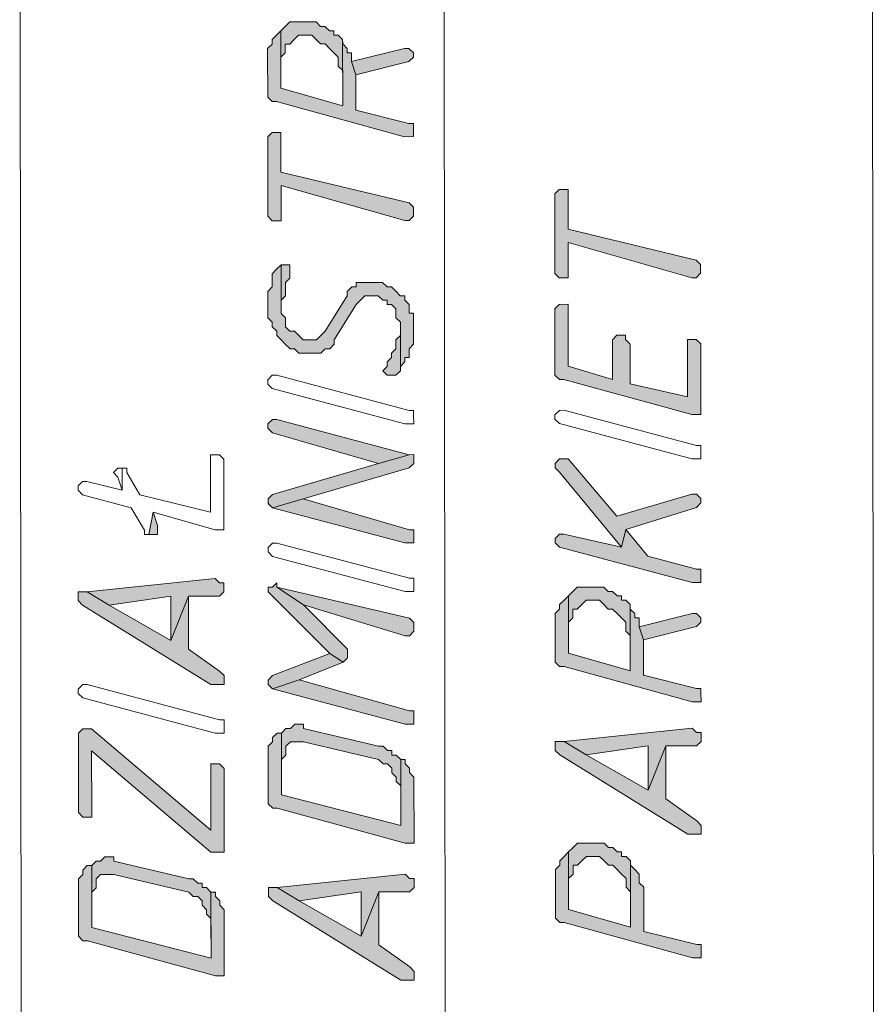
# Model space of a CAD drawing. Header units: inches. Extents: x -5850 to 5646, y 8947 to 13007.
# Tile 441 of 548: x -2648 to -2567, y 12690 to 12784. Entities that reach past the tile are written whole.
import ezdxf

# ---------------------------------------------------------------- set-up
doc = ezdxf.new("R2010")
doc.units = ezdxf.units.IN
doc.header["$MEASUREMENT"] = 0
for name, color, linetype in [('at_Entity', 7, 'Continuous'), ('at_Rect', 7, 'Continuous'), ('at_Solid', 7, 'Continuous')]:
    doc.layers.add(name, color=color, linetype=linetype)

msp = doc.modelspace()

# ---------------------------------------------------------------- hatches: boundary and pattern name
at = {"layer": 'at_Solid', "lineweight": 20}
for points in [[(-2623.382, 12783.377), (-2623.38, 12780.84), (-2622.957, 12781.264), (-2622.957, 12782.112), (-2622.534, 12782.112), (-2622.116, 12782.531), (-2621.692, 12782.955), (-2620.426, 12782.956), (-2620.002, 12782.533), (-2619.578, 12782.115), (-2619.16, 12782.115), (-2618.736, 12781.692), (-2618.311, 12781.268), (-2617.887, 12780.845), (-2617.887, 12780.003), (-2617.468, 12779.579), (-2617.465, 12776.2), (-2617.471, 12782.535), (-2617.889, 12782.958), (-2618.313, 12782.958), (-2618.313, 12783.382), (-2618.737, 12783.381), (-2619.161, 12783.799), (-2619.58, 12783.799), (-2620.004, 12784.222), (-2622.535, 12784.22), (-2622.959, 12783.796)], [(-2624.646, 12780.839), (-2624.643, 12777.459), (-2624.643, 12777.041), (-2624.224, 12776.618), (-2623.8, 12776.618), (-2611.546, 12773.25), (-2610.704, 12773.251), (-2610.704, 12774.093), (-2610.705, 12774.516), (-2611.129, 12774.516), (-2616.199, 12775.777), (-2616.202, 12779.157), (-2616.621, 12780.428), (-2616.622, 12781.27), (-2617.046, 12781.269), (-2617.046, 12781.693), (-2617.47, 12782.117), (-2617.471, 12782.535), (-2617.465, 12776.2), (-2623.377, 12777.884), (-2623.382, 12783.377), (-2623.806, 12782.953), (-2624.229, 12782.529), (-2624.229, 12782.111), (-2624.647, 12781.686), (-2624.646, 12781.263)], [(-2616.621, 12780.428), (-2616.202, 12779.157), (-2611.134, 12780.433), (-2610.71, 12780.851), (-2610.711, 12781.275), (-2611.135, 12781.698), (-2611.553, 12781.698)], [(-2624.639, 12772.814), (-2624.632, 12765.632), (-2624.214, 12765.214), (-2623.366, 12765.215), (-2623.366, 12765.633), (-2623.369, 12768.589), (-2611.539, 12765.225), (-2611.12, 12765.226), (-2610.697, 12765.644), (-2610.697, 12766.068), (-2610.698, 12766.492), (-2611.122, 12766.915), (-2623.37, 12769.86), (-2623.374, 12773.657), (-2624.221, 12773.657), (-2624.639, 12773.238)], [(-2597.181, 12767.352), (-2597.175, 12760.169), (-2596.751, 12759.746), (-2595.909, 12759.747), (-2595.909, 12760.17), (-2595.912, 12763.126), (-2584.081, 12759.757), (-2583.657, 12759.757), (-2583.234, 12760.182), (-2583.234, 12760.6), (-2583.234, 12761.024), (-2583.659, 12761.447), (-2595.913, 12764.392), (-2595.916, 12768.195), (-2596.758, 12768.194), (-2597.182, 12767.77)], [(-2624.625, 12757.189), (-2624.624, 12755.918), (-2624.205, 12755.494), (-2624.205, 12755.076), (-2623.78, 12754.653), (-2623.78, 12754.229), (-2623.356, 12753.805), (-2622.932, 12753.388), (-2622.508, 12752.964), (-2622.089, 12752.965), (-2621.665, 12752.541), (-2619.552, 12752.543), (-2619.134, 12752.967), (-2618.71, 12752.968), (-2618.287, 12753.392), (-2618.287, 12753.81), (-2616.182, 12757.197), (-2615.759, 12757.615), (-2615.335, 12758.04), (-2614.069, 12758.041), (-2613.645, 12757.617), (-2613.221, 12757.618), (-2613.221, 12757.199), (-2612.797, 12757.2), (-2612.379, 12756.776), (-2612.378, 12755.929), (-2611.954, 12755.505), (-2611.95, 12750.86), (-2611.95, 12751.284), (-2611.526, 12751.708), (-2611.527, 12752.132), (-2611.109, 12752.132), (-2611.109, 12752.974), (-2610.686, 12753.399), (-2610.689, 12756.354), (-2611.112, 12756.354), (-2611.113, 12757.201), (-2611.532, 12757.619), (-2611.532, 12758.043), (-2611.956, 12758.043), (-2612.38, 12758.46), (-2612.799, 12758.884), (-2613.223, 12758.883), (-2613.647, 12759.307), (-2616.184, 12759.305), (-2616.184, 12758.881), (-2616.602, 12758.88), (-2617.025, 12758.456), (-2617.025, 12758.038), (-2619.135, 12754.657), (-2619.553, 12754.233), (-2619.977, 12753.808), (-2621.248, 12753.807), (-2621.667, 12754.231), (-2622.091, 12754.654), (-2622.509, 12754.654), (-2622.933, 12755.077), (-2622.934, 12755.919), (-2623.358, 12756.343), (-2623.362, 12760.988), (-2623.786, 12760.564), (-2624.209, 12760.145), (-2624.208, 12758.874), (-2624.626, 12758.449), (-2624.625, 12757.607)], [(-2623.362, 12760.988), (-2623.359, 12756.767), (-2623.359, 12757.609), (-2622.936, 12758.033), (-2622.937, 12759.299), (-2622.514, 12759.723), (-2622.514, 12760.147), (-2622.515, 12760.989), (-2622.939, 12760.988)], [(-2597.171, 12756.366), (-2597.166, 12750.873), (-2597.166, 12750.45), (-2596.742, 12750.032), (-2596.318, 12750.032), (-2584.069, 12746.664), (-2583.222, 12746.664), (-2583.228, 12753.423), (-2583.652, 12753.841), (-2584.494, 12753.84), (-2584.489, 12748.353), (-2589.983, 12749.614), (-2589.986, 12753.417), (-2590.41, 12753.835), (-2590.411, 12754.259), (-2591.253, 12754.258), (-2591.676, 12753.834), (-2591.673, 12750.036), (-2595.901, 12751.298), (-2595.906, 12757.215), (-2596.748, 12757.214), (-2597.172, 12756.79)], [(-2613.639, 12750.859), (-2613.215, 12750.435), (-2612.373, 12750.436), (-2611.95, 12750.86), (-2611.953, 12755.087), (-2611.953, 12754.239), (-2612.376, 12753.815), (-2612.375, 12752.973), (-2612.793, 12752.549), (-2612.793, 12752.131), (-2613.216, 12751.707), (-2613.216, 12751.283)], [(-2624.614, 12745.356), (-2624.196, 12744.938), (-2614.055, 12741.992), (-2611.1, 12742.836), (-2623.773, 12746.204), (-2624.197, 12746.204), (-2624.615, 12745.78)], [(-2624.608, 12738.179), (-2624.189, 12737.756), (-2621.234, 12738.606), (-2611.099, 12741.571), (-2610.676, 12741.995), (-2610.676, 12742.413), (-2610.677, 12742.837), (-2611.1, 12742.836), (-2614.055, 12741.992), (-2624.19, 12739.022), (-2624.608, 12738.603)], [(-2597.158, 12741.583), (-2596.734, 12741.16), (-2590.817, 12733.988), (-2590.394, 12735.672), (-2583.638, 12737.792), (-2583.214, 12738.216), (-2583.214, 12738.64), (-2583.639, 12739.058), (-2584.062, 12739.057), (-2591.237, 12736.943), (-2595.893, 12742.426), (-2596.735, 12742.425), (-2597.159, 12742.007)], [(-2624.189, 12737.756), (-2611.511, 12734.388), (-2610.669, 12734.389), (-2610.67, 12735.231), (-2610.67, 12735.654), (-2611.094, 12735.654), (-2621.234, 12738.606)], [(-2636.015, 12735.208), (-2635.167, 12735.209), (-2635.167, 12735.633), (-2635.168, 12736.056), (-2635.593, 12737.322)], [(-2597.152, 12734.401), (-2596.728, 12733.983), (-2584.055, 12730.609), (-2583.207, 12730.61), (-2583.208, 12731.458), (-2583.208, 12731.881), (-2583.632, 12731.881), (-2588.279, 12733.143), (-2590.394, 12735.672), (-2590.817, 12733.988), (-2596.305, 12735.243), (-2596.729, 12735.243), (-2597.152, 12734.824)], [(-2641.921, 12729.715), (-2639.806, 12728.452), (-2633.896, 12729.299), (-2633.892, 12725.077), (-2632.206, 12729.3), (-2629.251, 12729.303), (-2628.827, 12729.727), (-2628.828, 12730.569), (-2629.252, 12730.569), (-2629.67, 12730.992)], [(-2624.6, 12729.731), (-2624.182, 12729.307), (-2618.684, 12723.825), (-2617.417, 12722.979), (-2616.994, 12723.403), (-2616.994, 12723.827), (-2616.995, 12724.245), (-2621.225, 12728.468), (-2623.759, 12730.15), (-2623.759, 12730.574), (-2624.182, 12730.15), (-2624.601, 12730.149)], [(-2623.759, 12730.15), (-2621.225, 12728.468), (-2611.503, 12725.516), (-2611.085, 12725.516), (-2610.661, 12725.94), (-2610.662, 12726.364), (-2610.662, 12726.788), (-2611.086, 12727.206)], [(-2595.881, 12729.333), (-2595.879, 12726.801), (-2595.456, 12727.22), (-2595.456, 12728.067), (-2595.033, 12728.068), (-2594.609, 12728.492), (-2594.186, 12728.916), (-2592.92, 12728.917), (-2592.496, 12728.494), (-2592.077, 12728.07), (-2591.653, 12728.071), (-2591.229, 12727.647), (-2590.81, 12727.224), (-2590.386, 12726.806), (-2590.386, 12725.958), (-2589.961, 12725.535), (-2589.958, 12722.156), (-2589.964, 12728.496), (-2590.388, 12728.919), (-2590.812, 12728.919), (-2590.812, 12729.337), (-2591.231, 12729.337), (-2591.655, 12729.76), (-2592.079, 12729.76), (-2592.497, 12730.178), (-2595.034, 12730.176), (-2595.458, 12729.757)], [(-2642.762, 12729.291), (-2642.762, 12728.873), (-2642.343, 12728.449), (-2630.085, 12720.854), (-2628.819, 12720.855), (-2628.82, 12721.703), (-2629.244, 12722.121), (-2632.202, 12724.231), (-2632.206, 12729.3), (-2633.892, 12725.077), (-2639.806, 12728.452), (-2641.921, 12729.715), (-2642.763, 12729.715)], [(-2597.145, 12726.8), (-2597.142, 12723.421), (-2597.142, 12722.997), (-2596.717, 12722.573), (-2596.294, 12722.574), (-2584.045, 12719.205), (-2583.197, 12719.206), (-2583.198, 12720.054), (-2583.198, 12720.472), (-2583.622, 12720.472), (-2588.692, 12721.739), (-2588.695, 12725.118), (-2589.12, 12726.383), (-2589.121, 12727.225), (-2589.539, 12727.225), (-2589.539, 12727.649), (-2589.964, 12728.072), (-2589.964, 12728.496), (-2589.958, 12722.156), (-2595.876, 12723.846), (-2595.881, 12729.333), (-2596.299, 12728.914), (-2596.723, 12728.49), (-2596.722, 12728.066), (-2597.146, 12727.642), (-2597.145, 12727.218)], [(-2589.12, 12726.383), (-2588.695, 12725.118), (-2583.627, 12726.388), (-2583.204, 12726.812), (-2583.204, 12727.231), (-2583.628, 12727.654), (-2584.052, 12727.654)], [(-2624.592, 12720.859), (-2624.174, 12720.435), (-2621.637, 12721.285), (-2617.417, 12722.979), (-2618.684, 12723.825), (-2624.175, 12721.707), (-2624.593, 12721.283)], [(-2624.174, 12720.435), (-2611.496, 12717.067), (-2610.653, 12717.068), (-2610.654, 12717.916), (-2610.655, 12718.34), (-2611.078, 12718.339), (-2621.637, 12721.285)], [(-2623.322, 12716.215), (-2623.32, 12713.683), (-2622.897, 12714.102), (-2622.897, 12714.949), (-2622.474, 12715.368), (-2621.214, 12715.369), (-2614.03, 12713.691), (-2613.606, 12713.268), (-2613.182, 12713.268), (-2612.758, 12712.845), (-2612.757, 12712.421), (-2612.339, 12711.998), (-2612.338, 12711.579), (-2611.914, 12711.156), (-2611.911, 12707.353), (-2611.916, 12713.693), (-2612.341, 12714.111), (-2612.759, 12714.111), (-2612.759, 12714.535), (-2613.183, 12714.534), (-2613.607, 12714.958), (-2614.031, 12714.957), (-2621.215, 12716.641), (-2621.215, 12717.059), (-2622.057, 12717.058), (-2622.475, 12716.639), (-2622.899, 12716.639)], [(-2642.75, 12715.774), (-2642.744, 12708.597), (-2642.325, 12708.173), (-2641.478, 12708.174), (-2641.478, 12708.598), (-2641.483, 12714.509), (-2630.071, 12704.805), (-2628.805, 12704.806), (-2628.812, 12712.831), (-2629.236, 12713.254), (-2630.078, 12713.253), (-2630.073, 12706.913), (-2641.485, 12716.622), (-2642.333, 12716.622), (-2642.751, 12716.197)], [(-2624.586, 12714.1), (-2624.583, 12709.879), (-2624.582, 12709.455), (-2624.164, 12709.032), (-2623.74, 12709.032), (-2611.485, 12705.664), (-2610.643, 12705.664), (-2610.649, 12711.999), (-2611.073, 12712.423), (-2611.074, 12712.846), (-2611.492, 12713.27), (-2611.493, 12713.694), (-2611.916, 12713.693), (-2611.911, 12707.353), (-2623.317, 12710.298), (-2623.322, 12716.215), (-2623.746, 12716.214), (-2624.17, 12715.79), (-2624.169, 12715.366), (-2624.587, 12714.948), (-2624.587, 12714.524)], [(-2596.287, 12715.391), (-2594.173, 12714.127), (-2588.262, 12714.98), (-2588.259, 12710.753), (-2586.573, 12714.982), (-2583.617, 12714.984), (-2583.194, 12715.403), (-2583.194, 12716.251), (-2583.618, 12716.25), (-2584.042, 12716.674)], [(-2597.134, 12714.972), (-2597.134, 12714.549), (-2596.71, 12714.125), (-2584.452, 12706.535), (-2583.186, 12706.537), (-2583.187, 12707.379), (-2583.611, 12707.802), (-2586.568, 12709.913), (-2586.573, 12714.982), (-2588.259, 12710.753), (-2594.173, 12714.127), (-2596.287, 12715.391), (-2597.135, 12715.391)], [(-2595.859, 12704.836), (-2595.857, 12702.298), (-2595.434, 12702.722), (-2595.435, 12703.57), (-2595.011, 12703.57), (-2594.587, 12703.989), (-2594.164, 12704.413), (-2592.898, 12704.414), (-2592.474, 12703.991), (-2592.055, 12703.573), (-2591.631, 12703.573), (-2591.207, 12703.15), (-2590.789, 12702.727), (-2590.364, 12702.303), (-2590.364, 12701.461), (-2589.94, 12701.038), (-2589.936, 12697.658), (-2589.942, 12703.993), (-2590.366, 12704.417), (-2590.79, 12704.416), (-2590.791, 12704.84), (-2591.209, 12704.84), (-2591.633, 12705.258), (-2592.057, 12705.257), (-2592.475, 12705.681), (-2595.013, 12705.678), (-2595.436, 12705.254)], [(-2597.123, 12702.297), (-2597.12, 12698.918), (-2597.12, 12698.5), (-2596.695, 12698.076), (-2596.272, 12698.077), (-2584.023, 12694.708), (-2583.175, 12694.709), (-2583.176, 12695.551), (-2583.176, 12695.975), (-2583.6, 12695.974), (-2588.67, 12697.236), (-2588.674, 12701.463), (-2589.098, 12701.881), (-2589.099, 12702.728), (-2589.518, 12703.152), (-2589.942, 12703.575), (-2589.942, 12703.993), (-2589.936, 12697.658), (-2595.855, 12699.343), (-2595.859, 12704.836), (-2596.277, 12704.411), (-2596.701, 12703.987), (-2596.7, 12703.569), (-2597.124, 12703.145), (-2597.123, 12702.721)], [(-2641.473, 12703.529), (-2641.471, 12700.992), (-2641.053, 12701.416), (-2641.054, 12702.258), (-2640.631, 12702.682), (-2639.365, 12702.683), (-2632.181, 12701), (-2631.757, 12700.577), (-2631.333, 12700.577), (-2630.914, 12700.154), (-2630.914, 12699.735), (-2630.49, 12699.312), (-2630.489, 12698.888), (-2630.065, 12698.47), (-2630.062, 12694.667), (-2630.067, 12701.002), (-2630.492, 12701.425), (-2630.915, 12701.425), (-2630.916, 12701.843), (-2631.334, 12701.843), (-2631.758, 12702.266), (-2632.182, 12702.266), (-2639.366, 12703.949), (-2639.366, 12704.373), (-2640.208, 12704.372), (-2640.632, 12703.948), (-2641.056, 12703.948)], [(-2642.737, 12701.414), (-2642.734, 12697.187), (-2642.733, 12696.769), (-2642.315, 12696.346), (-2641.891, 12696.346), (-2629.636, 12692.978), (-2628.794, 12692.979), (-2628.8, 12699.313), (-2629.224, 12699.737), (-2629.225, 12700.155), (-2629.643, 12700.578), (-2629.644, 12701.002), (-2630.067, 12701.002), (-2630.062, 12694.667), (-2641.468, 12697.612), (-2641.473, 12703.529), (-2641.897, 12703.529), (-2642.321, 12703.104), (-2642.32, 12702.681), (-2642.738, 12702.256), (-2642.738, 12701.833)], [(-2623.733, 12701.431), (-2621.618, 12700.162), (-2615.708, 12701.015), (-2615.704, 12696.793), (-2614.018, 12701.016), (-2611.063, 12701.019), (-2610.64, 12701.443), (-2610.64, 12702.285), (-2611.064, 12702.285), (-2611.483, 12702.708)], [(-2624.575, 12701.007), (-2624.574, 12700.583), (-2624.156, 12700.16), (-2611.897, 12692.57), (-2610.632, 12692.571), (-2610.632, 12693.419), (-2611.057, 12693.836), (-2614.014, 12695.947), (-2614.018, 12701.016), (-2615.704, 12696.793), (-2621.618, 12700.162), (-2623.733, 12701.431), (-2624.575, 12701.431)]]:
    msp.add_hatch(color=7, dxfattribs=at).paths.add_polyline_path(points)

# ---------------------------------------------------------------- linework, layer by layer
at = {"layer": 'at_Entity', "color": 7, "lineweight": 20}
for p, q in [((-2607.509, 12512.21), (-2607.81, 12849.282)), ((-2622.959, 12783.796), (-2623.382, 12783.377)), ((-2622.535, 12784.22), (-2622.959, 12783.796)), ((-2622.959, 12783.796), (-2622.959, 12783.796)), ((-2620.004, 12784.222), (-2622.535, 12784.22)), ((-2619.58, 12783.799), (-2620.004, 12784.222)), ((-2619.161, 12783.799), (-2619.58, 12783.799)), ((-2618.737, 12783.381), (-2619.161, 12783.799)), ((-2623.806, 12782.953), (-2624.229, 12782.529)), ((-2623.382, 12783.377), (-2623.806, 12782.953)), ((-2623.806, 12782.953), (-2623.806, 12782.953)), ((-2623.382, 12783.377), (-2623.38, 12780.84)), ((-2623.377, 12777.884), (-2623.382, 12783.377)), ((-2622.116, 12782.531), (-2621.692, 12782.955)), ((-2621.692, 12782.955), (-2620.426, 12782.956)), ((-2620.426, 12782.956), (-2620.002, 12782.533)), ((-2618.313, 12783.382), (-2618.737, 12783.381)), ((-2618.313, 12782.958), (-2618.313, 12783.382)), ((-2617.889, 12782.958), (-2618.313, 12782.958)), ((-2617.471, 12782.535), (-2617.889, 12782.958)), ((-2624.229, 12782.111), (-2624.647, 12781.686)), ((-2624.229, 12782.529), (-2624.229, 12782.111)), ((-2622.957, 12781.264), (-2622.957, 12782.112)), ((-2622.957, 12782.112), (-2622.534, 12782.112)), ((-2622.534, 12782.112), (-2622.116, 12782.531)), ((-2622.116, 12782.531), (-2622.116, 12782.531)), ((-2620.002, 12782.533), (-2620.002, 12782.533)), ((-2620.002, 12782.533), (-2619.578, 12782.115)), ((-2619.578, 12782.115), (-2619.16, 12782.115)), ((-2619.16, 12782.115), (-2618.736, 12781.692)), ((-2617.465, 12776.2), (-2617.471, 12782.535)), ((-2617.47, 12782.117), (-2617.471, 12782.535)), ((-2617.471, 12782.535), (-2617.465, 12776.2)), ((-2617.046, 12781.693), (-2617.47, 12782.117)), ((-2624.647, 12781.686), (-2624.646, 12781.263)), ((-2624.646, 12781.263), (-2624.646, 12780.839)), ((-2624.646, 12780.839), (-2624.643, 12777.459)), ((-2623.38, 12780.84), (-2622.957, 12781.264)), ((-2623.38, 12780.84), (-2623.38, 12780.84)), ((-2618.736, 12781.692), (-2618.311, 12781.268)), ((-2618.311, 12781.268), (-2618.311, 12781.268)), ((-2618.311, 12781.268), (-2617.887, 12780.845)), ((-2617.887, 12780.845), (-2617.887, 12780.003)), ((-2617.046, 12781.269), (-2617.046, 12781.693)), ((-2616.622, 12781.27), (-2617.046, 12781.269)), ((-2616.621, 12780.428), (-2616.622, 12781.27)), ((-2611.553, 12781.698), (-2616.621, 12780.428)), ((-2611.135, 12781.698), (-2611.553, 12781.698)), ((-2610.711, 12781.275), (-2611.135, 12781.698)), ((-2611.134, 12780.433), (-2610.71, 12780.851)), ((-2610.71, 12780.851), (-2610.711, 12781.275)), ((-2610.711, 12781.275), (-2610.711, 12781.275)), ((-2617.887, 12780.003), (-2617.468, 12779.579)), ((-2616.621, 12780.428), (-2616.202, 12779.157)), ((-2616.202, 12779.157), (-2616.621, 12780.428)), ((-2616.202, 12779.157), (-2611.134, 12780.433)), ((-2611.134, 12780.433), (-2611.134, 12780.433)), ((-2617.468, 12779.579), (-2617.465, 12776.2)), ((-2616.199, 12775.777), (-2616.202, 12779.157)), ((-2624.643, 12777.459), (-2624.643, 12777.041)), ((-2624.643, 12777.041), (-2624.224, 12776.618)), ((-2617.465, 12776.2), (-2623.377, 12777.884)), ((-2624.224, 12776.618), (-2623.8, 12776.618)), ((-2623.8, 12776.618), (-2611.546, 12773.25)), ((-2611.129, 12774.516), (-2616.199, 12775.777)), ((-2610.705, 12774.516), (-2611.129, 12774.516)), ((-2610.704, 12774.093), (-2610.705, 12774.516)), ((-2624.221, 12773.657), (-2624.639, 12773.238)), ((-2623.374, 12773.657), (-2624.221, 12773.657)), ((-2623.37, 12769.86), (-2623.374, 12773.657)), ((-2610.704, 12773.251), (-2610.704, 12774.093)), ((-2624.639, 12773.238), (-2624.639, 12772.814)), ((-2624.639, 12772.814), (-2624.632, 12765.632)), ((-2611.546, 12773.25), (-2610.704, 12773.251)), ((-2611.122, 12766.915), (-2623.37, 12769.86)), ((-2623.366, 12765.633), (-2623.369, 12768.589)), ((-2623.369, 12768.589), (-2611.539, 12765.225)), ((-2596.758, 12768.194), (-2597.182, 12767.77)), ((-2597.182, 12767.77), (-2597.181, 12767.352)), ((-2595.916, 12768.195), (-2596.758, 12768.194)), ((-2595.913, 12764.392), (-2595.916, 12768.195)), ((-2610.698, 12766.492), (-2611.122, 12766.915)), ((-2597.181, 12767.352), (-2597.175, 12760.169)), ((-2610.697, 12766.068), (-2610.698, 12766.492)), ((-2610.697, 12765.644), (-2610.697, 12766.068)), ((-2624.632, 12765.632), (-2624.632, 12765.632)), ((-2624.632, 12765.632), (-2624.214, 12765.214)), ((-2624.214, 12765.214), (-2623.366, 12765.215)), ((-2623.366, 12765.215), (-2623.366, 12765.633)), ((-2611.539, 12765.225), (-2611.12, 12765.226)), ((-2611.12, 12765.226), (-2610.697, 12765.644)), ((-2583.659, 12761.447), (-2595.913, 12764.392)), ((-2595.909, 12760.17), (-2595.912, 12763.126)), ((-2595.912, 12763.126), (-2584.081, 12759.757)), ((-2583.234, 12761.024), (-2583.659, 12761.447)), ((-2583.234, 12760.6), (-2583.234, 12761.024)), ((-2623.786, 12760.564), (-2624.209, 12760.145)), ((-2624.209, 12760.145), (-2624.208, 12758.874)), ((-2623.362, 12760.988), (-2623.786, 12760.564)), ((-2623.786, 12760.564), (-2623.786, 12760.564)), ((-2623.362, 12760.988), (-2623.359, 12756.767)), ((-2622.939, 12760.988), (-2623.362, 12760.988)), ((-2623.358, 12756.343), (-2623.362, 12760.988)), ((-2623.362, 12760.988), (-2623.362, 12760.988)), ((-2622.515, 12760.989), (-2622.939, 12760.988)), ((-2622.514, 12760.147), (-2622.515, 12760.989)), ((-2622.514, 12759.723), (-2622.514, 12760.147)), ((-2597.175, 12760.169), (-2597.175, 12760.169)), ((-2597.175, 12760.169), (-2596.751, 12759.746)), ((-2595.909, 12759.747), (-2595.909, 12760.17)), ((-2583.657, 12759.757), (-2583.234, 12760.182)), ((-2583.234, 12760.182), (-2583.234, 12760.6)), ((-2622.937, 12759.299), (-2622.514, 12759.723)), ((-2622.936, 12758.033), (-2622.937, 12759.299)), ((-2613.647, 12759.307), (-2616.184, 12759.305)), ((-2616.184, 12759.305), (-2616.184, 12758.881)), ((-2613.223, 12758.883), (-2613.647, 12759.307)), ((-2596.751, 12759.746), (-2595.909, 12759.747)), ((-2584.081, 12759.757), (-2583.657, 12759.757)), ((-2624.208, 12758.874), (-2624.626, 12758.449)), ((-2624.626, 12758.449), (-2624.625, 12757.607)), ((-2616.602, 12758.88), (-2617.025, 12758.456)), ((-2617.025, 12758.456), (-2617.025, 12758.038)), ((-2616.184, 12758.881), (-2616.602, 12758.88)), ((-2612.799, 12758.884), (-2613.223, 12758.883)), ((-2612.38, 12758.46), (-2612.799, 12758.884)), ((-2611.956, 12758.043), (-2612.38, 12758.46)), ((-2612.38, 12758.46), (-2612.38, 12758.46)), ((-2624.625, 12757.607), (-2624.625, 12757.189)), ((-2623.359, 12757.609), (-2622.936, 12758.033)), ((-2623.359, 12756.767), (-2623.359, 12757.609)), ((-2617.025, 12758.038), (-2619.135, 12754.657)), ((-2616.182, 12757.197), (-2615.759, 12757.615)), ((-2615.759, 12757.615), (-2615.335, 12758.04)), ((-2615.759, 12757.615), (-2615.759, 12757.615)), ((-2615.335, 12758.04), (-2614.069, 12758.041)), ((-2614.069, 12758.041), (-2613.645, 12757.617)), ((-2613.645, 12757.617), (-2613.221, 12757.618)), ((-2613.221, 12757.618), (-2613.221, 12757.199)), ((-2611.532, 12758.043), (-2611.956, 12758.043)), ((-2611.532, 12757.619), (-2611.532, 12758.043)), ((-2611.113, 12757.201), (-2611.532, 12757.619)), ((-2624.625, 12757.189), (-2624.624, 12755.918)), ((-2622.934, 12755.919), (-2623.358, 12756.343)), ((-2618.287, 12753.81), (-2616.182, 12757.197)), ((-2613.221, 12757.199), (-2612.797, 12757.2)), ((-2612.797, 12757.2), (-2612.379, 12756.776)), ((-2612.379, 12756.776), (-2612.378, 12755.929)), ((-2611.112, 12756.354), (-2611.113, 12757.201)), ((-2610.689, 12756.354), (-2611.112, 12756.354)), ((-2610.686, 12753.399), (-2610.689, 12756.354)), ((-2596.748, 12757.214), (-2597.172, 12756.79)), ((-2597.172, 12756.79), (-2597.171, 12756.366)), ((-2597.171, 12756.366), (-2597.166, 12750.873)), ((-2595.906, 12757.215), (-2596.748, 12757.214)), ((-2595.901, 12751.298), (-2595.906, 12757.215)), ((-2624.624, 12755.918), (-2624.205, 12755.494)), ((-2624.205, 12755.494), (-2624.205, 12755.076)), ((-2622.933, 12755.077), (-2622.934, 12755.919)), ((-2612.378, 12755.929), (-2611.954, 12755.505)), ((-2611.954, 12755.505), (-2611.95, 12750.86)), ((-2624.205, 12755.076), (-2624.205, 12755.076)), ((-2624.205, 12755.076), (-2623.78, 12754.653)), ((-2623.78, 12754.653), (-2623.78, 12754.229)), ((-2622.509, 12754.654), (-2622.933, 12755.077)), ((-2622.091, 12754.654), (-2622.509, 12754.654)), ((-2621.667, 12754.231), (-2622.091, 12754.654)), ((-2619.135, 12754.657), (-2619.553, 12754.233)), ((-2611.95, 12750.86), (-2611.953, 12755.087)), ((-2611.953, 12755.087), (-2611.953, 12754.239)), ((-2623.78, 12754.229), (-2623.356, 12753.805)), ((-2623.356, 12753.805), (-2623.356, 12753.805)), ((-2623.356, 12753.805), (-2622.932, 12753.388)), ((-2621.248, 12753.807), (-2621.667, 12754.231)), ((-2621.667, 12754.231), (-2621.667, 12754.231)), ((-2619.977, 12753.808), (-2621.248, 12753.807)), ((-2619.553, 12754.233), (-2619.977, 12753.808)), ((-2619.553, 12754.233), (-2619.553, 12754.233)), ((-2618.287, 12753.392), (-2618.287, 12753.81)), ((-2611.953, 12754.239), (-2612.376, 12753.815)), ((-2612.376, 12753.815), (-2612.375, 12752.973)), ((-2591.253, 12754.258), (-2591.676, 12753.834)), ((-2591.676, 12753.834), (-2591.673, 12750.036)), ((-2590.411, 12754.259), (-2591.253, 12754.258)), ((-2590.41, 12753.835), (-2590.411, 12754.259)), ((-2589.986, 12753.417), (-2590.41, 12753.835)), ((-2583.652, 12753.841), (-2584.494, 12753.84)), ((-2584.494, 12753.84), (-2584.489, 12748.353)), ((-2583.228, 12753.423), (-2583.652, 12753.841)), ((-2622.932, 12753.388), (-2622.932, 12753.388)), ((-2622.932, 12753.388), (-2622.508, 12752.964)), ((-2622.508, 12752.964), (-2622.089, 12752.965)), ((-2622.089, 12752.965), (-2621.665, 12752.541)), ((-2621.665, 12752.541), (-2619.552, 12752.543)), ((-2619.552, 12752.543), (-2619.134, 12752.967)), ((-2619.134, 12752.967), (-2618.71, 12752.968)), ((-2618.71, 12752.968), (-2618.287, 12753.392)), ((-2612.375, 12752.973), (-2612.793, 12752.549)), ((-2612.793, 12752.549), (-2612.793, 12752.131)), ((-2611.109, 12752.974), (-2610.686, 12753.399)), ((-2611.109, 12752.132), (-2611.109, 12752.974)), ((-2589.983, 12749.614), (-2589.986, 12753.417)), ((-2583.222, 12746.664), (-2583.228, 12753.423)), ((-2612.793, 12752.131), (-2613.216, 12751.707)), ((-2613.216, 12751.707), (-2613.216, 12751.283)), ((-2611.95, 12751.284), (-2611.526, 12751.708)), ((-2611.526, 12751.708), (-2611.527, 12752.132)), ((-2611.527, 12752.132), (-2611.109, 12752.132)), ((-2613.216, 12751.283), (-2613.639, 12750.859)), ((-2613.639, 12750.859), (-2613.639, 12750.859)), ((-2613.639, 12750.859), (-2613.215, 12750.435)), ((-2613.216, 12751.283), (-2613.216, 12751.283)), ((-2612.373, 12750.436), (-2611.95, 12750.86)), ((-2611.95, 12750.86), (-2611.95, 12751.284)), ((-2597.166, 12750.873), (-2597.166, 12750.45)), ((-2591.673, 12750.036), (-2595.901, 12751.298)), ((-2624.618, 12750.007), (-2624.201, 12750.425)), ((-2624.618, 12749.583), (-2624.618, 12750.007)), ((-2624.201, 12750.425), (-2623.777, 12750.426)), ((-2623.777, 12750.426), (-2611.104, 12747.063)), ((-2623.777, 12750.426), (-2623.777, 12750.426)), ((-2613.215, 12750.435), (-2612.373, 12750.436)), ((-2597.166, 12750.45), (-2596.742, 12750.032)), ((-2596.742, 12750.032), (-2596.318, 12750.032)), ((-2596.318, 12750.032), (-2584.069, 12746.664)), ((-2624.199, 12749.16), (-2624.618, 12749.583)), ((-2611.521, 12745.792), (-2624.199, 12749.16)), ((-2624.199, 12749.16), (-2624.199, 12749.16)), ((-2584.489, 12748.353), (-2589.983, 12749.614)), ((-2611.104, 12747.063), (-2610.68, 12747.064)), ((-2610.68, 12747.064), (-2610.68, 12746.64)), ((-2597.163, 12746.652), (-2596.739, 12747.076)), ((-2596.739, 12747.076), (-2596.315, 12747.077)), ((-2596.315, 12747.077), (-2583.643, 12743.709)), ((-2596.315, 12747.077), (-2596.315, 12747.077)), ((-2624.197, 12746.204), (-2624.615, 12745.78)), ((-2623.773, 12746.204), (-2624.197, 12746.204)), ((-2611.1, 12742.836), (-2623.773, 12746.204)), ((-2610.68, 12746.64), (-2610.679, 12745.792)), ((-2597.162, 12746.228), (-2597.163, 12746.652)), ((-2596.738, 12745.805), (-2597.162, 12746.228)), ((-2584.069, 12746.664), (-2583.222, 12746.664)), ((-2624.615, 12745.78), (-2624.614, 12745.356)), ((-2624.614, 12745.356), (-2624.614, 12745.356)), ((-2624.614, 12745.356), (-2624.196, 12744.938)), ((-2610.679, 12745.792), (-2611.521, 12745.792)), ((-2584.065, 12742.437), (-2596.738, 12745.805)), ((-2596.738, 12745.805), (-2596.738, 12745.805)), ((-2624.196, 12744.938), (-2624.196, 12744.938)), ((-2624.196, 12744.938), (-2614.055, 12741.992)), ((-2583.643, 12743.709), (-2583.219, 12743.709)), ((-2583.219, 12743.709), (-2583.219, 12743.285)), ((-2583.219, 12743.285), (-2583.218, 12742.438)), ((-2629.263, 12742.82), (-2630.105, 12742.819)), ((-2630.105, 12742.819), (-2630.1, 12737.327)), ((-2628.839, 12742.397), (-2629.263, 12742.82)), ((-2628.832, 12735.638), (-2628.839, 12742.397)), ((-2614.055, 12741.992), (-2611.1, 12742.836)), ((-2611.1, 12742.836), (-2614.055, 12741.992)), ((-2610.677, 12742.837), (-2611.1, 12742.836)), ((-2610.676, 12742.413), (-2610.677, 12742.837)), ((-2610.676, 12741.995), (-2610.676, 12742.413)), ((-2596.735, 12742.425), (-2597.159, 12742.007)), ((-2595.893, 12742.426), (-2596.735, 12742.425)), ((-2591.237, 12736.943), (-2595.893, 12742.426)), ((-2583.218, 12742.438), (-2584.065, 12742.437)), ((-2638.976, 12741.546), (-2639.399, 12741.121)), ((-2638.552, 12741.546), (-2638.976, 12741.546)), ((-2638.55, 12739.433), (-2638.552, 12741.546)), ((-2638.128, 12741.546), (-2638.552, 12741.546)), ((-2638.552, 12741.546), (-2638.55, 12739.433)), ((-2638.128, 12741.123), (-2638.128, 12741.546)), ((-2614.055, 12741.992), (-2624.19, 12739.022)), ((-2621.234, 12738.606), (-2611.099, 12741.571)), ((-2611.099, 12741.571), (-2610.676, 12741.995)), ((-2611.099, 12741.571), (-2611.099, 12741.571)), ((-2597.159, 12742.007), (-2597.158, 12741.583)), ((-2597.158, 12741.583), (-2597.158, 12741.583)), ((-2597.158, 12741.583), (-2596.734, 12741.16)), ((-2639.399, 12741.121), (-2638.975, 12740.698)), ((-2639.399, 12741.121), (-2639.399, 12741.121)), ((-2638.975, 12740.698), (-2638.55, 12739.433)), ((-2636.86, 12739.01), (-2638.128, 12741.123)), ((-2596.734, 12741.16), (-2590.817, 12733.988)), ((-2642.354, 12740.271), (-2642.772, 12739.853)), ((-2642.772, 12739.853), (-2642.771, 12739.429)), ((-2642.772, 12739.853), (-2642.772, 12739.853)), ((-2642.771, 12739.429), (-2642.353, 12739.005)), ((-2641.93, 12740.272), (-2642.354, 12740.271)), ((-2638.55, 12739.433), (-2641.93, 12740.272)), ((-2642.353, 12739.005), (-2642.353, 12739.005)), ((-2642.353, 12739.005), (-2637.701, 12737.744)), ((-2630.1, 12737.327), (-2636.86, 12739.01)), ((-2624.19, 12739.022), (-2624.608, 12738.603)), ((-2624.608, 12738.603), (-2624.608, 12738.179)), ((-2624.19, 12739.022), (-2624.19, 12739.022)), ((-2621.234, 12738.606), (-2624.189, 12737.756)), ((-2624.189, 12737.756), (-2621.234, 12738.606)), ((-2611.094, 12735.654), (-2621.234, 12738.606)), ((-2584.062, 12739.057), (-2591.237, 12736.943)), ((-2583.639, 12739.058), (-2584.062, 12739.057)), ((-2583.214, 12738.64), (-2583.639, 12739.058)), ((-2583.214, 12738.216), (-2583.214, 12738.64)), ((-2583.214, 12738.64), (-2583.214, 12738.64)), ((-2637.701, 12737.744), (-2636.433, 12735.631)), ((-2624.608, 12738.179), (-2624.608, 12738.179)), ((-2624.608, 12738.179), (-2624.189, 12737.756)), ((-2624.189, 12737.756), (-2611.511, 12734.388)), ((-2624.189, 12737.756), (-2624.189, 12737.756)), ((-2590.394, 12735.672), (-2583.638, 12737.792)), ((-2583.638, 12737.792), (-2583.214, 12738.216)), ((-2583.638, 12737.792), (-2583.638, 12737.792)), ((-2635.593, 12737.322), (-2636.015, 12735.208)), ((-2636.015, 12735.208), (-2635.593, 12737.322)), ((-2635.168, 12736.056), (-2635.593, 12737.322)), ((-2635.593, 12737.322), (-2629.675, 12735.637)), ((-2636.433, 12735.631), (-2636.433, 12735.208)), ((-2635.167, 12735.633), (-2635.168, 12736.056)), ((-2635.167, 12735.209), (-2635.167, 12735.633)), ((-2629.675, 12735.637), (-2628.832, 12735.638)), ((-2610.67, 12735.654), (-2611.094, 12735.654)), ((-2610.67, 12735.231), (-2610.67, 12735.654)), ((-2590.817, 12733.988), (-2590.394, 12735.672)), ((-2590.394, 12735.672), (-2590.817, 12733.988)), ((-2588.279, 12733.143), (-2590.394, 12735.672)), ((-2636.433, 12735.208), (-2636.015, 12735.208)), ((-2636.015, 12735.208), (-2635.167, 12735.209)), ((-2610.669, 12734.389), (-2610.67, 12735.231)), ((-2596.729, 12735.243), (-2597.152, 12734.824)), ((-2597.152, 12734.824), (-2597.152, 12734.401)), ((-2596.305, 12735.243), (-2596.729, 12735.243)), ((-2590.817, 12733.988), (-2596.305, 12735.243)), ((-2624.604, 12733.958), (-2624.186, 12734.376)), ((-2624.604, 12733.534), (-2624.604, 12733.958)), ((-2624.186, 12734.376), (-2623.762, 12734.377)), ((-2623.762, 12734.377), (-2611.09, 12731.009)), ((-2623.762, 12734.377), (-2623.762, 12734.377)), ((-2611.511, 12734.388), (-2610.669, 12734.389)), ((-2597.152, 12734.401), (-2597.152, 12734.401)), ((-2597.152, 12734.401), (-2596.728, 12733.983)), ((-2596.728, 12733.983), (-2596.728, 12733.983)), ((-2596.728, 12733.983), (-2584.055, 12730.609)), ((-2624.185, 12733.111), (-2624.604, 12733.534)), ((-2611.507, 12729.743), (-2624.185, 12733.111)), ((-2624.185, 12733.111), (-2624.185, 12733.111)), ((-2583.632, 12731.881), (-2588.279, 12733.143)), ((-2583.208, 12731.881), (-2583.632, 12731.881)), ((-2583.208, 12731.458), (-2583.208, 12731.881)), ((-2629.67, 12730.992), (-2641.921, 12729.715)), ((-2629.252, 12730.569), (-2629.67, 12730.992)), ((-2611.09, 12731.009), (-2610.666, 12731.009)), ((-2610.666, 12731.009), (-2610.666, 12730.585)), ((-2583.207, 12730.61), (-2583.208, 12731.458)), ((-2628.828, 12730.569), (-2629.252, 12730.569)), ((-2628.827, 12729.727), (-2628.828, 12730.569)), ((-2624.182, 12730.15), (-2624.601, 12730.149)), ((-2624.601, 12730.149), (-2624.6, 12729.731)), ((-2623.759, 12730.574), (-2624.182, 12730.15)), ((-2623.759, 12730.15), (-2623.759, 12730.574)), ((-2623.759, 12730.15), (-2621.225, 12728.468)), ((-2611.086, 12727.206), (-2623.759, 12730.15)), ((-2621.225, 12728.468), (-2623.759, 12730.15)), ((-2610.666, 12730.585), (-2610.665, 12729.743)), ((-2595.034, 12730.176), (-2595.458, 12729.757)), ((-2592.497, 12730.178), (-2595.034, 12730.176)), ((-2592.079, 12729.76), (-2592.497, 12730.178)), ((-2584.055, 12730.609), (-2583.207, 12730.61)), ((-2641.921, 12729.715), (-2642.763, 12729.715)), ((-2642.763, 12729.715), (-2642.762, 12729.291)), ((-2642.762, 12729.291), (-2642.762, 12728.873)), ((-2641.921, 12729.715), (-2639.806, 12728.452)), ((-2639.806, 12728.452), (-2641.921, 12729.715)), ((-2639.806, 12728.452), (-2633.896, 12729.299)), ((-2633.896, 12729.299), (-2633.892, 12725.077)), ((-2633.892, 12725.077), (-2632.206, 12729.3)), ((-2632.206, 12729.3), (-2633.892, 12725.077)), ((-2632.206, 12729.3), (-2629.251, 12729.303)), ((-2632.202, 12724.231), (-2632.206, 12729.3)), ((-2629.251, 12729.303), (-2628.827, 12729.727)), ((-2624.6, 12729.731), (-2624.6, 12729.731)), ((-2624.6, 12729.731), (-2624.182, 12729.307)), ((-2624.182, 12729.307), (-2618.684, 12723.825)), ((-2610.665, 12729.743), (-2611.507, 12729.743)), ((-2595.881, 12729.333), (-2596.299, 12728.914)), ((-2595.458, 12729.757), (-2595.881, 12729.333)), ((-2595.881, 12729.333), (-2595.879, 12726.801)), ((-2595.876, 12723.846), (-2595.881, 12729.333)), ((-2595.458, 12729.757), (-2595.458, 12729.757)), ((-2591.655, 12729.76), (-2592.079, 12729.76)), ((-2591.231, 12729.337), (-2591.655, 12729.76)), ((-2590.812, 12729.337), (-2591.231, 12729.337)), ((-2590.812, 12728.919), (-2590.812, 12729.337)), ((-2642.762, 12728.873), (-2642.343, 12728.449)), ((-2642.343, 12728.449), (-2630.085, 12720.854)), ((-2633.892, 12725.077), (-2639.806, 12728.452)), ((-2621.225, 12728.468), (-2611.503, 12725.516)), ((-2616.995, 12724.245), (-2621.225, 12728.468)), ((-2596.722, 12728.066), (-2597.146, 12727.642)), ((-2596.299, 12728.914), (-2596.723, 12728.49)), ((-2596.723, 12728.49), (-2596.722, 12728.066)), ((-2596.299, 12728.914), (-2596.299, 12728.914)), ((-2595.456, 12728.067), (-2595.033, 12728.068)), ((-2595.456, 12727.22), (-2595.456, 12728.067)), ((-2595.033, 12728.068), (-2594.609, 12728.492)), ((-2594.609, 12728.492), (-2594.186, 12728.916)), ((-2594.609, 12728.492), (-2594.609, 12728.492)), ((-2594.186, 12728.916), (-2592.92, 12728.917)), ((-2592.92, 12728.917), (-2592.496, 12728.494)), ((-2592.496, 12728.494), (-2592.496, 12728.494)), ((-2592.496, 12728.494), (-2592.077, 12728.07)), ((-2592.077, 12728.07), (-2591.653, 12728.071)), ((-2591.653, 12728.071), (-2591.229, 12727.647)), ((-2590.388, 12728.919), (-2590.812, 12728.919)), ((-2589.964, 12728.496), (-2590.388, 12728.919)), ((-2589.958, 12722.156), (-2589.964, 12728.496)), ((-2589.964, 12728.072), (-2589.964, 12728.496)), ((-2589.964, 12728.496), (-2589.958, 12722.156)), ((-2589.539, 12727.649), (-2589.964, 12728.072)), ((-2610.662, 12726.788), (-2611.086, 12727.206)), ((-2597.146, 12727.642), (-2597.145, 12727.218)), ((-2597.145, 12727.218), (-2597.145, 12726.8)), ((-2595.879, 12726.801), (-2595.456, 12727.22)), ((-2591.229, 12727.647), (-2590.81, 12727.224)), ((-2590.81, 12727.224), (-2590.81, 12727.224)), ((-2590.81, 12727.224), (-2590.386, 12726.806)), ((-2589.539, 12727.225), (-2589.539, 12727.649)), ((-2589.121, 12727.225), (-2589.539, 12727.225)), ((-2589.12, 12726.383), (-2589.121, 12727.225)), ((-2584.052, 12727.654), (-2589.12, 12726.383)), ((-2583.628, 12727.654), (-2584.052, 12727.654)), ((-2583.204, 12727.231), (-2583.628, 12727.654)), ((-2583.204, 12726.812), (-2583.204, 12727.231)), ((-2583.204, 12727.231), (-2583.204, 12727.231)), ((-2610.662, 12726.364), (-2610.662, 12726.788)), ((-2610.661, 12725.94), (-2610.662, 12726.364)), ((-2597.145, 12726.8), (-2597.142, 12723.421)), ((-2595.879, 12726.801), (-2595.879, 12726.801)), ((-2590.386, 12726.806), (-2590.386, 12725.958)), ((-2589.12, 12726.383), (-2588.695, 12725.118)), ((-2588.695, 12725.118), (-2589.12, 12726.383)), ((-2588.695, 12725.118), (-2583.627, 12726.388)), ((-2583.627, 12726.388), (-2583.204, 12726.812)), ((-2583.627, 12726.388), (-2583.627, 12726.388)), ((-2611.503, 12725.516), (-2611.085, 12725.516)), ((-2611.085, 12725.516), (-2610.661, 12725.94)), ((-2590.386, 12725.958), (-2589.961, 12725.535)), ((-2589.961, 12725.535), (-2589.958, 12722.156)), ((-2588.692, 12721.739), (-2588.695, 12725.118)), ((-2629.244, 12722.121), (-2632.202, 12724.231)), ((-2618.684, 12723.825), (-2624.175, 12721.707)), ((-2618.684, 12723.825), (-2617.417, 12722.979)), ((-2617.417, 12722.979), (-2618.684, 12723.825)), ((-2617.417, 12722.979), (-2616.994, 12723.403)), ((-2616.994, 12723.827), (-2616.995, 12724.245)), ((-2616.994, 12723.403), (-2616.994, 12723.827)), ((-2597.142, 12723.421), (-2597.142, 12722.997)), ((-2589.958, 12722.156), (-2595.876, 12723.846)), ((-2621.637, 12721.285), (-2617.417, 12722.979)), ((-2597.142, 12722.997), (-2596.717, 12722.573)), ((-2596.717, 12722.573), (-2596.294, 12722.574)), ((-2596.294, 12722.574), (-2584.045, 12719.205)), ((-2628.82, 12721.703), (-2629.244, 12722.121)), ((-2628.819, 12720.855), (-2628.82, 12721.703)), ((-2628.82, 12721.703), (-2628.82, 12721.703)), ((-2624.175, 12721.707), (-2624.593, 12721.283)), ((-2624.175, 12721.707), (-2624.175, 12721.707)), ((-2583.622, 12720.472), (-2588.692, 12721.739)), ((-2642.754, 12720.419), (-2642.337, 12720.843)), ((-2642.337, 12720.843), (-2641.913, 12720.843)), ((-2641.913, 12720.843), (-2629.24, 12717.475)), ((-2641.913, 12720.843), (-2641.913, 12720.843)), ((-2630.085, 12720.854), (-2628.819, 12720.855)), ((-2624.593, 12721.283), (-2624.592, 12720.859)), ((-2624.592, 12720.859), (-2624.592, 12720.859)), ((-2624.592, 12720.859), (-2624.174, 12720.435)), ((-2621.637, 12721.285), (-2624.174, 12720.435)), ((-2624.174, 12720.435), (-2621.637, 12721.285)), ((-2611.078, 12718.339), (-2621.637, 12721.285)), ((-2642.754, 12720.001), (-2642.754, 12720.419)), ((-2642.335, 12719.577), (-2642.754, 12720.001)), ((-2624.174, 12720.435), (-2611.496, 12717.067)), ((-2624.174, 12720.435), (-2624.174, 12720.435)), ((-2583.198, 12720.472), (-2583.622, 12720.472)), ((-2583.198, 12720.054), (-2583.198, 12720.472)), ((-2583.197, 12719.206), (-2583.198, 12720.054)), ((-2629.657, 12716.209), (-2642.335, 12719.577)), ((-2642.335, 12719.577), (-2642.335, 12719.577)), ((-2584.045, 12719.205), (-2583.197, 12719.206)), ((-2610.655, 12718.34), (-2611.078, 12718.339)), ((-2610.654, 12717.916), (-2610.655, 12718.34)), ((-2610.653, 12717.068), (-2610.654, 12717.916)), ((-2629.24, 12717.475), (-2628.816, 12717.476)), ((-2628.816, 12717.476), (-2628.816, 12717.052)), ((-2628.816, 12717.052), (-2628.815, 12716.21)), ((-2622.057, 12717.058), (-2622.475, 12716.639)), ((-2621.215, 12717.059), (-2622.057, 12717.058)), ((-2621.215, 12716.641), (-2621.215, 12717.059)), ((-2611.496, 12717.067), (-2610.653, 12717.068)), ((-2642.333, 12716.622), (-2642.751, 12716.197)), ((-2642.751, 12716.197), (-2642.75, 12715.774)), ((-2641.485, 12716.622), (-2642.333, 12716.622)), ((-2630.073, 12706.913), (-2641.485, 12716.622)), ((-2628.815, 12716.21), (-2629.657, 12716.209)), ((-2623.746, 12716.214), (-2624.17, 12715.79)), ((-2623.322, 12716.215), (-2623.746, 12716.214)), ((-2622.899, 12716.639), (-2623.322, 12716.215)), ((-2623.322, 12716.215), (-2623.32, 12713.683)), ((-2623.317, 12710.298), (-2623.322, 12716.215)), ((-2622.475, 12716.639), (-2622.899, 12716.639)), ((-2614.031, 12714.957), (-2621.215, 12716.641)), ((-2584.042, 12716.674), (-2596.287, 12715.391)), ((-2583.618, 12716.25), (-2584.042, 12716.674)), ((-2583.194, 12716.251), (-2583.618, 12716.25)), ((-2583.194, 12715.403), (-2583.194, 12716.251)), ((-2642.75, 12715.774), (-2642.744, 12708.597)), ((-2624.169, 12715.366), (-2624.587, 12714.948)), ((-2624.587, 12714.948), (-2624.587, 12714.524)), ((-2624.17, 12715.79), (-2624.169, 12715.366)), ((-2622.897, 12714.949), (-2622.474, 12715.368)), ((-2622.897, 12714.102), (-2622.897, 12714.949)), ((-2622.897, 12714.949), (-2622.897, 12714.949)), ((-2622.474, 12715.368), (-2621.214, 12715.369)), ((-2621.214, 12715.369), (-2614.03, 12713.691)), ((-2613.607, 12714.958), (-2614.031, 12714.957)), ((-2613.183, 12714.534), (-2613.607, 12714.958)), ((-2596.287, 12715.391), (-2597.135, 12715.391)), ((-2597.135, 12715.391), (-2597.134, 12714.972)), ((-2597.134, 12714.972), (-2597.134, 12714.549)), ((-2596.287, 12715.391), (-2594.173, 12714.127)), ((-2594.173, 12714.127), (-2596.287, 12715.391)), ((-2594.173, 12714.127), (-2588.262, 12714.98)), ((-2588.262, 12714.98), (-2588.259, 12710.753)), ((-2588.259, 12710.753), (-2586.573, 12714.982)), ((-2586.573, 12714.982), (-2588.259, 12710.753)), ((-2586.573, 12714.982), (-2583.617, 12714.984)), ((-2586.568, 12709.913), (-2586.573, 12714.982)), ((-2583.617, 12714.984), (-2583.194, 12715.403)), ((-2641.478, 12708.598), (-2641.483, 12714.509)), ((-2641.483, 12714.509), (-2630.071, 12704.805)), ((-2624.587, 12714.524), (-2624.586, 12714.1)), ((-2624.586, 12714.1), (-2624.583, 12709.879)), ((-2623.32, 12713.683), (-2622.897, 12714.102)), ((-2612.759, 12714.535), (-2613.183, 12714.534)), ((-2612.759, 12714.111), (-2612.759, 12714.535)), ((-2612.341, 12714.111), (-2612.759, 12714.111)), ((-2611.916, 12713.693), (-2612.341, 12714.111)), ((-2597.134, 12714.549), (-2596.71, 12714.125)), ((-2596.71, 12714.125), (-2584.452, 12706.535)), ((-2588.259, 12710.753), (-2594.173, 12714.127)), ((-2629.236, 12713.254), (-2630.078, 12713.253)), ((-2630.078, 12713.253), (-2630.073, 12706.913)), ((-2628.812, 12712.831), (-2629.236, 12713.254)), ((-2623.32, 12713.683), (-2623.32, 12713.683)), ((-2614.03, 12713.691), (-2614.03, 12713.691)), ((-2614.03, 12713.691), (-2613.606, 12713.268)), ((-2613.606, 12713.268), (-2613.182, 12713.268)), ((-2613.182, 12713.268), (-2612.758, 12712.845)), ((-2611.493, 12713.694), (-2611.916, 12713.693)), ((-2611.911, 12707.353), (-2611.916, 12713.693)), ((-2611.916, 12713.693), (-2611.911, 12707.353)), ((-2611.492, 12713.27), (-2611.493, 12713.694)), ((-2611.074, 12712.846), (-2611.492, 12713.27)), ((-2628.805, 12704.806), (-2628.812, 12712.831)), ((-2628.812, 12712.831), (-2628.812, 12712.831)), ((-2612.758, 12712.845), (-2612.757, 12712.421)), ((-2612.757, 12712.421), (-2612.757, 12712.421)), ((-2612.757, 12712.421), (-2612.339, 12711.998)), ((-2611.073, 12712.423), (-2611.074, 12712.846)), ((-2611.074, 12712.846), (-2611.074, 12712.846)), ((-2610.649, 12711.999), (-2611.073, 12712.423)), ((-2612.339, 12711.998), (-2612.338, 12711.579)), ((-2612.338, 12711.579), (-2611.914, 12711.156)), ((-2611.914, 12711.156), (-2611.911, 12707.353)), ((-2610.643, 12705.664), (-2610.649, 12711.999)), ((-2611.911, 12707.353), (-2623.317, 12710.298)), ((-2624.583, 12709.879), (-2624.582, 12709.455)), ((-2624.582, 12709.455), (-2624.164, 12709.032)), ((-2583.611, 12707.802), (-2586.568, 12709.913)), ((-2642.744, 12708.597), (-2642.744, 12708.597)), ((-2642.744, 12708.597), (-2642.325, 12708.173)), ((-2641.478, 12708.174), (-2641.478, 12708.598)), ((-2624.164, 12709.032), (-2623.74, 12709.032)), ((-2623.74, 12709.032), (-2611.485, 12705.664)), ((-2642.325, 12708.173), (-2641.478, 12708.174)), ((-2583.187, 12707.379), (-2583.611, 12707.802)), ((-2583.186, 12706.537), (-2583.187, 12707.379)), ((-2583.187, 12707.379), (-2583.187, 12707.379)), ((-2584.452, 12706.535), (-2583.186, 12706.537)), ((-2611.485, 12705.664), (-2610.643, 12705.664)), ((-2595.013, 12705.678), (-2595.436, 12705.254)), ((-2592.475, 12705.681), (-2595.013, 12705.678)), ((-2592.057, 12705.257), (-2592.475, 12705.681)), ((-2630.071, 12704.805), (-2628.805, 12704.806)), ((-2595.859, 12704.836), (-2596.277, 12704.411)), ((-2595.436, 12705.254), (-2595.859, 12704.836)), ((-2595.859, 12704.836), (-2595.857, 12702.298)), ((-2595.855, 12699.343), (-2595.859, 12704.836)), ((-2595.436, 12705.254), (-2595.436, 12705.254)), ((-2591.633, 12705.258), (-2592.057, 12705.257)), ((-2591.209, 12704.84), (-2591.633, 12705.258)), ((-2590.791, 12704.84), (-2591.209, 12704.84)), ((-2590.79, 12704.416), (-2590.791, 12704.84)), ((-2641.056, 12703.948), (-2641.473, 12703.529)), ((-2640.632, 12703.948), (-2641.056, 12703.948)), ((-2640.208, 12704.372), (-2640.632, 12703.948)), ((-2639.366, 12704.373), (-2640.208, 12704.372)), ((-2639.366, 12703.949), (-2639.366, 12704.373)), ((-2632.182, 12702.266), (-2639.366, 12703.949)), ((-2596.277, 12704.411), (-2596.701, 12703.987)), ((-2596.701, 12703.987), (-2596.7, 12703.569)), ((-2596.277, 12704.411), (-2596.277, 12704.411)), ((-2595.011, 12703.57), (-2594.587, 12703.989)), ((-2594.587, 12703.989), (-2594.164, 12704.413)), ((-2594.587, 12703.989), (-2594.587, 12703.989)), ((-2594.164, 12704.413), (-2592.898, 12704.414)), ((-2592.898, 12704.414), (-2592.474, 12703.991)), ((-2592.474, 12703.991), (-2592.474, 12703.991)), ((-2592.474, 12703.991), (-2592.055, 12703.573)), ((-2592.055, 12703.573), (-2591.631, 12703.573)), ((-2591.631, 12703.573), (-2591.207, 12703.15)), ((-2590.366, 12704.417), (-2590.79, 12704.416)), ((-2589.942, 12703.993), (-2590.366, 12704.417)), ((-2589.936, 12697.658), (-2589.942, 12703.993)), ((-2589.942, 12703.575), (-2589.942, 12703.993)), ((-2589.942, 12703.993), (-2589.936, 12697.658)), ((-2589.518, 12703.152), (-2589.942, 12703.575)), ((-2642.32, 12702.681), (-2642.738, 12702.256)), ((-2641.897, 12703.529), (-2642.321, 12703.104)), ((-2642.321, 12703.104), (-2642.32, 12702.681)), ((-2641.473, 12703.529), (-2641.897, 12703.529)), ((-2641.473, 12703.529), (-2641.471, 12700.992)), ((-2641.468, 12697.612), (-2641.473, 12703.529)), ((-2641.054, 12702.258), (-2640.631, 12702.682)), ((-2640.631, 12702.682), (-2639.365, 12702.683)), ((-2639.365, 12702.683), (-2632.181, 12701)), ((-2611.483, 12702.708), (-2623.733, 12701.431)), ((-2611.064, 12702.285), (-2611.483, 12702.708)), ((-2596.7, 12703.569), (-2597.124, 12703.145)), ((-2597.124, 12703.145), (-2597.123, 12702.721)), ((-2597.123, 12702.721), (-2597.123, 12702.297)), ((-2595.857, 12702.298), (-2595.434, 12702.722)), ((-2595.434, 12702.722), (-2595.435, 12703.57)), ((-2595.435, 12703.57), (-2595.011, 12703.57)), ((-2591.207, 12703.15), (-2590.789, 12702.727)), ((-2590.789, 12702.727), (-2590.789, 12702.727)), ((-2590.789, 12702.727), (-2590.364, 12702.303)), ((-2589.099, 12702.728), (-2589.518, 12703.152)), ((-2589.518, 12703.152), (-2589.518, 12703.152)), ((-2589.098, 12701.881), (-2589.099, 12702.728)), ((-2642.738, 12702.256), (-2642.738, 12701.833)), ((-2642.738, 12701.833), (-2642.737, 12701.414)), ((-2641.053, 12701.416), (-2641.054, 12702.258)), ((-2641.054, 12702.258), (-2641.054, 12702.258)), ((-2631.758, 12702.266), (-2632.182, 12702.266)), ((-2631.334, 12701.843), (-2631.758, 12702.266)), ((-2630.916, 12701.843), (-2631.334, 12701.843)), ((-2630.915, 12701.425), (-2630.916, 12701.843)), ((-2610.64, 12702.285), (-2611.064, 12702.285)), ((-2610.64, 12701.443), (-2610.64, 12702.285)), ((-2597.123, 12702.297), (-2597.12, 12698.918)), ((-2595.857, 12702.298), (-2595.857, 12702.298)), ((-2590.364, 12702.303), (-2590.364, 12701.461)), ((-2588.674, 12701.463), (-2589.098, 12701.881)), ((-2642.737, 12701.414), (-2642.734, 12697.187)), ((-2641.471, 12700.992), (-2641.053, 12701.416)), ((-2641.471, 12700.992), (-2641.471, 12700.992)), ((-2632.181, 12701), (-2632.181, 12701)), ((-2632.181, 12701), (-2631.757, 12700.577)), ((-2630.492, 12701.425), (-2630.915, 12701.425)), ((-2630.067, 12701.002), (-2630.492, 12701.425)), ((-2630.062, 12694.667), (-2630.067, 12701.002)), ((-2629.644, 12701.002), (-2630.067, 12701.002)), ((-2630.067, 12701.002), (-2630.062, 12694.667)), ((-2629.643, 12700.578), (-2629.644, 12701.002)), ((-2623.733, 12701.431), (-2624.575, 12701.431)), ((-2624.575, 12701.431), (-2624.575, 12701.007)), ((-2624.575, 12701.007), (-2624.574, 12700.583)), ((-2623.733, 12701.431), (-2621.618, 12700.162)), ((-2621.618, 12700.162), (-2623.733, 12701.431)), ((-2621.618, 12700.162), (-2615.708, 12701.015)), ((-2615.708, 12701.015), (-2615.704, 12696.793)), ((-2615.704, 12696.793), (-2614.018, 12701.016)), ((-2614.018, 12701.016), (-2615.704, 12696.793)), ((-2614.018, 12701.016), (-2611.063, 12701.019)), ((-2614.014, 12695.947), (-2614.018, 12701.016)), ((-2611.063, 12701.019), (-2610.64, 12701.443)), ((-2590.364, 12701.461), (-2589.94, 12701.038)), ((-2589.94, 12701.038), (-2589.936, 12697.658)), ((-2588.67, 12697.236), (-2588.674, 12701.463)), ((-2631.757, 12700.577), (-2631.333, 12700.577)), ((-2631.333, 12700.577), (-2630.914, 12700.154)), ((-2630.914, 12700.154), (-2630.914, 12699.735)), ((-2629.225, 12700.155), (-2629.643, 12700.578)), ((-2629.224, 12699.737), (-2629.225, 12700.155)), ((-2629.225, 12700.155), (-2629.225, 12700.155)), ((-2624.574, 12700.583), (-2624.156, 12700.16)), ((-2624.156, 12700.16), (-2611.897, 12692.57)), ((-2615.704, 12696.793), (-2621.618, 12700.162)), ((-2630.914, 12699.735), (-2630.914, 12699.735)), ((-2630.914, 12699.735), (-2630.49, 12699.312)), ((-2630.49, 12699.312), (-2630.489, 12698.888)), ((-2630.489, 12698.888), (-2630.065, 12698.47)), ((-2628.8, 12699.313), (-2629.224, 12699.737)), ((-2628.794, 12692.979), (-2628.8, 12699.313)), ((-2597.12, 12698.918), (-2597.12, 12698.5)), ((-2589.936, 12697.658), (-2595.855, 12699.343)), ((-2630.065, 12698.47), (-2630.062, 12694.667)), ((-2597.12, 12698.5), (-2596.695, 12698.076)), ((-2596.695, 12698.076), (-2596.272, 12698.077)), ((-2596.272, 12698.077), (-2584.023, 12694.708)), ((-2642.734, 12697.187), (-2642.733, 12696.769)), ((-2630.062, 12694.667), (-2641.468, 12697.612)), ((-2583.6, 12695.974), (-2588.67, 12697.236)), ((-2642.733, 12696.769), (-2642.315, 12696.346)), ((-2642.315, 12696.346), (-2641.891, 12696.346)), ((-2641.891, 12696.346), (-2629.636, 12692.978)), ((-2611.057, 12693.836), (-2614.014, 12695.947)), ((-2583.176, 12695.975), (-2583.6, 12695.974)), ((-2583.176, 12695.551), (-2583.176, 12695.975)), ((-2583.175, 12694.709), (-2583.176, 12695.551)), ((-2584.023, 12694.708), (-2583.175, 12694.709)), ((-2610.632, 12693.419), (-2611.057, 12693.836)), ((-2610.632, 12692.571), (-2610.632, 12693.419)), ((-2610.632, 12693.419), (-2610.632, 12693.419)), ((-2629.636, 12692.978), (-2628.794, 12692.979)), ((-2611.897, 12692.57), (-2610.632, 12692.571))]:
    msp.add_line(p, q, dxfattribs=at)
at = {"layer": 'at_Rect', "color": 7, "lineweight": 20}
for p, q in [((-2648.363, 12849.245), (-2648.143, 12602.986)), ((-2566.621, 12603.059), (-2566.841, 12849.318))]:
    msp.add_line(p, q, dxfattribs=at)

doc.saveas('drawing.dxf')
